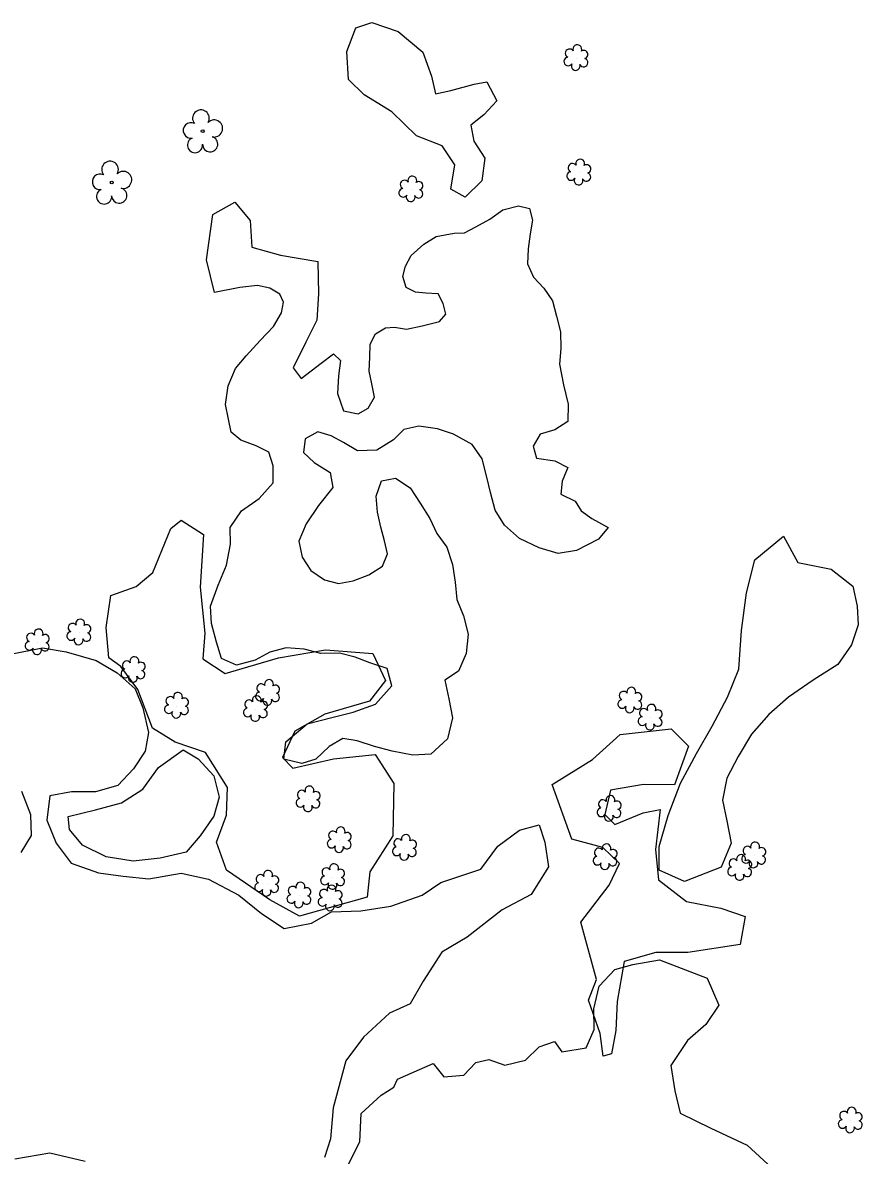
# Model space of a CAD drawing. Extents: x 3040896 to 3051146, y 687568 to 732976.
# Drawn here: x 3045955.5 to 3046142.5, y 713760.1 to 714012.5 of the extents above; entities that cross this region are included whole.
import ezdxf

# ---------------------------------------------------------------- set-up
doc = ezdxf.new("R2010")
doc.units = 0
for name, color, linetype in [('Exist Hydro Stream or Body of Water', 7, 'Continuous'), ('Exist Other Culture Area Outline', 7, 'Continuous'), ('Exist Vegetation Hedge Row', 7, 'Continuous'), ('Exist Vegetation Shrub CELL', 7, 'Continuous'), ('Exist Vegetation Tree CELL', 7, 'Continuous')]:
    doc.layers.add(name, color=color, linetype=linetype)

msp = doc.modelspace()

# ---------------------------------------------------------------- linework, layer by layer
at = {"layer": 'Exist Hydro Stream or Body of Water'}
for points in [[(3045952.85, 713871.82), (3045959.92, 713873.21), (3045965.23, 713872.29), (3045971.89, 713870.38), (3045976.57, 713867.62), (3045980.59, 713864.04), (3045982.26, 713859.85), (3045983.57, 713854.31), (3045982.84, 713850.17), (3045980.2, 713846.28), (3045976.71, 713842.56), (3045971.73, 713841.14), (3045966.42, 713841.1), (3045961.54, 713840.24), (3045960.94, 713834.81), (3045962.99, 713829.69), (3045966.33, 713825.26), (3045972.38, 713823.09), (3045977.91, 713822.3), (3045983.62, 713821.76), (3045990.83, 713823.03), (3045996.93, 713821.64), (3046003.63, 713818.09), (3046008.72, 713814.02), (3046013.78, 713810.66), (3046019.84, 713811.85), (3046024.33, 713814.36), (3046030.8, 713814.63), (3046037.53, 713815.63), (3046044.47, 713818.12), (3046048.65, 713820.95), (3046057.57, 713823.91), (3046061.37, 713829.05), (3046066.15, 713832.57), (3046070.51, 713833.81), (3046071.8, 713829.94), (3046072.63, 713824.41), (3046068.76, 713818.27), (3046062.33, 713814.85), (3046054.53, 713808.75), (3046048.88, 713805.37), (3046044.72, 713798.94), (3046041.78, 713793.92), (3046037.25, 713791.8), (3046031.4, 713786.46), (3046027.5, 713781.23)], [(3045955.18, 713827.58), (3045957.5, 713831.39), (3045957.37, 713835.97), (3045955.37, 713841.2)], [(3046027.5, 713781.23), (3046024.64, 713770.75), (3046024.04, 713763.85), (3046022.72, 713759.65)], [(3045969.41, 713758.8), (3045961.61, 713760.66), (3045953.78, 713759.29)]]:
    msp.add_lwpolyline(points, dxfattribs=at)
at = {"layer": 'Exist Other Culture Area Outline'}
for points in [[(3045974.72, 713870.98), (3045974.12, 713877.74), (3045975.14, 713884.87), (3045980.81, 713886.87), (3045984.49, 713889.97), (3045988.55, 713899.8), (3045990.81, 713901.67), (3045995.76, 713898.49), (3045995.04, 713886.72), (3045996.08, 713876.45), (3045995.67, 713870.78), (3046000.63, 713867.51), (3046012.53, 713870.97), (3046022.99, 713872.77), (3046033.48, 713871.92), (3046036.31, 713865.91), (3046032.75, 713861.31), (3046022.82, 713858.4), (3046016.17, 713854.64), (3046013.37, 713848.75), (3046015.69, 713846.37), (3046024.77, 713848.48), (3046034.04, 713849.44), (3046038.16, 713843), (3046037.98, 713831.3), (3046032.87, 713823.31), (3046032.25, 713817.63), (3046017.17, 713813.46), (3046010.59, 713817.04), (3046000.94, 713823.7), (3045998.72, 713829.89), (3046000.93, 713835.92), (3046001.16, 713842.06), (3045996.22, 713849.86), (3045989.52, 713852.22), (3045984.42, 713855.32), (3045981.18, 713863.95), (3045977.36, 713869.08), (3045974.72, 713870.98)], [(3046083.3, 713799.28), (3046079.8, 713812.1), (3046086.14, 713820.32), (3046088.47, 713825.17), (3046084.69, 713828.75), (3046077.79, 713830.59), (3046073.41, 713842.78), (3046082.43, 713848.3), (3046088.61, 713853.88), (3046099.93, 713855.14), (3046103.82, 713851.32), (3046100.65, 713842.69), (3046093.81, 713842.75), (3046086.46, 713841.53), (3046085.17, 713836.04), (3046087.41, 713833.87), (3046093.74, 713836.42), (3046097.49, 713837.18), (3046096.44, 713828.29), (3046097.14, 713821.52), (3046103.36, 713816.72), (3046111.03, 713815.2), (3046116.42, 713813.38), (3046115.33, 713807.15), (3046103.68, 713805.32), (3046096.56, 713805.33), (3046089.47, 713803.32), (3046087.91, 713794.39), (3046087.61, 713787.97), (3046086.68, 713782.74), (3046084.83, 713782.21), (3046084.11, 713787.31), (3046081.52, 713794.72), (3046083.3, 713799.28)]]:
    msp.add_lwpolyline(points, dxfattribs=at)
at = {"layer": 'Exist Vegetation Hedge Row'}
for points in [[(3046050.91, 713975.36), (3046051.76, 713980.81), (3046048.95, 713985.01), (3046043.23, 713987.28), (3046037.76, 713992.63), (3046031.55, 713996.38), (3046028.08, 713999.81), (3046027.75, 714006.03), (3046029.72, 714011.35), (3046033.28, 714012.49), (3046039.17, 714010.5), (3046044.64, 714005.9), (3046046.54, 714000.57), (3046047.46, 713996.66), (3046050.87, 713997.37), (3046056.06, 713998.78), (3046058.92, 713999.31), (3046061.14, 713995.04), (3046058.2, 713991.93), (3046055.29, 713989.68), (3046055.98, 713986.11), (3046058.43, 713982.29), (3046057.81, 713977.25), (3046054.1, 713973.62), (3046050.91, 713975.36)], [(3046003.87, 713953.47), (3045998.26, 713952.34), (3045996.49, 713959.68), (3045997.88, 713969.71), (3046002.79, 713972.49), (3046006.21, 713968.39), (3046006.55, 713962.44), (3046012.93, 713960.68), (3046021.25, 713959.24), (3046021.44, 713952.05)], [(3046021.44, 713952.05), (3046021.06, 713946.17), (3046018.58, 713941.34), (3046015.77, 713935.56), (3046017.53, 713933.22), (3046021.99, 713936.59), (3046024.74, 713938.72), (3046026.3, 713937.21), (3046025.86, 713933.8), (3046025.67, 713929.86), (3046026.98, 713926.03), (3046030.22, 713925.31), (3046032.47, 713926.59), (3046033.9, 713929.02), (3046033.31, 713932), (3046032.68, 713934.82), (3046032.8, 713937.93), (3046032.91, 713940.88), (3046034.1, 713943.17), (3046036.3, 713944.48), (3046038.31, 713944.61), (3046041.02, 713944.19), (3046044.47, 713944.97), (3046048.32, 713945.91), (3046049.79, 713947.55), (3046049.13, 713949.91), (3046048.02, 713952.07), (3046045.31, 713952.24), (3046042.99, 713952.45), (3046040.91, 713953.51), (3046040.19, 713955.94), (3046040.76, 713958.25), (3046042.06, 713960.61), (3046044.83, 713963.16), (3046047.58, 713964.87), (3046051.63, 713965.6), (3046053.92, 713965.65), (3046056.44, 713967.02), (3046059.57, 713968.71), (3046062.45, 713970.77), (3046065.93, 713971.66), (3046068.4, 713971.09), (3046069.09, 713968.5), (3046068.52, 713965.42), (3046068.1, 713962.07), (3046067.95, 713958.75), (3046069.28, 713955.8), (3046071.56, 713953.3), (3046073.49, 713950.48), (3046074.43, 713947.12), (3046075.3, 713943.59), (3046075.4, 713939.88), (3046075.09, 713936.38), (3046075.97, 713931.8), (3046077.02, 713927.51), (3046076.9, 713923.66), (3046074.04, 713921.77), (3046070.73, 713920.81), (3046069.24, 713918.11), (3046069.94, 713915.49), (3046074.01, 713914.89), (3046076.92, 713913.41), (3046075.67, 713910.32), (3046075.35, 713907.46), (3046078.56, 713905.91), (3046079.92, 713903.72), (3046082.25, 713901.99), (3046085.93, 713900.03), (3046083.77, 713897.43), (3046078.86, 713894.9), (3046074.79, 713894.21), (3046070.56, 713895.52), (3046066.16, 713897.57), (3046062.82, 713900.5), (3046060.76, 713903.89), (3046059.73, 713907.82), (3046058.9, 713911.2), (3046057.86, 713915.32), (3046055.61, 713918.5), (3046051.48, 713920.78), (3046047.88, 713921.97), (3046043.78, 713922.61), (3046040.44, 713921.82), (3046038.14, 713919.57), (3046034.37, 713917.25), (3046030.12, 713917.09), (3046026.99, 713918.92), (3046024.23, 713920.45), (3046021.25, 713921.34), (3046018.44, 713919.77), (3046018.04, 713916.69), (3046020.46, 713914.47), (3046024, 713912.28), (3046024.63, 713908.89), (3046021.4, 713904.91), (3046018.63, 713900.82), (3046017.01, 713896.99), (3046017.78, 713893.41), (3046019.69, 713890.42), (3046022.74, 713888.34), (3046025.85, 713887.54), (3046029.13, 713888.11), (3046032.64, 713889.45), (3046035.69, 713891.42), (3046036.75, 713894.17), (3046036.07, 713897.06), (3046035.25, 713900.1), (3046034.53, 713903.4), (3046034.22, 713907.01), (3046035.42, 713910.43), (3046038.55, 713911.03), (3046041.79, 713908.88), (3046044.03, 713905.4), (3046046.21, 713902.05), (3046047.78, 713898.69), (3046049.96, 713895.62), (3046051.25, 713891.79), (3046051.85, 713887.85), (3046052.24, 713883.94), (3046053.72, 713880.3), (3046054.72, 713876.26), (3046054.32, 713871.98), (3046052.56, 713868.02), (3046049.53, 713866.03), (3046050.43, 713861.85), (3046051.26, 713857.62), (3046050.14, 713852.94), (3046046.45, 713849.51), (3046042.4, 713849.33), (3046037.81, 713850.2), (3046033.88, 713851.2), (3046030.02, 713852.49), (3046026.81, 713852.98), (3046023.76, 713851.21), (3046020.79, 713848.41), (3046017.66, 713847.47), (3046013.69, 713848.41), (3046014.1, 713852.3), (3046018.9, 713856.3), (3046024.4, 713857.7), (3046029.16, 713858.87), (3046034.08, 713860.65), (3046037.74, 713864.72), (3046036.66, 713868.57), (3046032.87, 713869.84), (3046029.57, 713871.15), (3046026.05, 713872), (3046021.96, 713871.97), (3046018.24, 713872.91), (3046014.22, 713873.21), (3046010.56, 713872.21), (3046007.32, 713870.49), (3046003.14, 713869.32), (3045999.8, 713870.82), (3045998.69, 713874.46), (3045997.59, 713878.64), (3045997.38, 713882.52), (3045999.06, 713887.18), (3046000.94, 713891.62), (3046001.84, 713896.29), (3046001.74, 713899.98), (3046004.25, 713903.76), (3046008.2, 713906.49), (3046011.33, 713909.99), (3046011.33, 713913.73), (3046010.37, 713916.79), (3046007.49, 713918.24), (3046004.09, 713919.46), (3046001.98, 713921.25), (3046001.36, 713924.17), (3046000.72, 713927.45), (3046001.27, 713931.57), (3046002.93, 713935.47), (3046005.29, 713938.25), (3046008.39, 713941.65), (3046011.35, 713944.77), (3046013.13, 713947.86), (3046013.62, 713950.19), (3046012.8, 713952.01), (3046010.57, 713953.32), (3046007.83, 713953.93), (3046003.87, 713953.47)], [(3046140.41, 713886.97), (3046141.34, 713882.51), (3046141.6, 713878.3), (3046140.11, 713873.84), (3046137.08, 713869.48), (3046131.58, 713866.03), (3046126.06, 713862.19), (3046121.66, 713858.39), (3046117.8, 713853.94), (3046114.88, 713849.02), (3046112.3, 713844.17), (3046111.36, 713839.25), (3046112.31, 713834.69), (3046113.27, 713829.71), (3046111.06, 713824.31), (3046102.91, 713821.15), (3046097.3, 713823.69), (3046097.23, 713828.93), (3046099.29, 713835.85), (3046102.02, 713843.03), (3046105.57, 713849.63), (3046109.1, 713855.76), (3046112.45, 713862.21), (3046114.98, 713868.49), (3046115.6, 713877.06), (3046116.7, 713885.46), (3046118.55, 713892.79), (3046124.93, 713898.12), (3046128.12, 713892.23), (3046135.56, 713890.73), (3046140.41, 713886.97)], [(3045991.24, 713850.48), (3045994.63, 713848.47), (3045998.09, 713844.7), (3045999.3, 713839.96), (3045998.09, 713835.67), (3045995.02, 713831.32), (3045991.93, 713827.71), (3045986.18, 713826.38), (3045980.1, 713825.71), (3045974.15, 713826.68), (3045968.85, 713829.22), (3045965.96, 713832.77), (3045965.67, 713835.61), (3045971.76, 713837.11), (3045977.54, 713838.69), (3045982.29, 713841.75), (3045985.79, 713846.55), (3045991.24, 713850.48)], [(3046026.4, 713754.73), (3046030.6, 713763.18), (3046030.89, 713769.43), (3046035.35, 713773.53), (3046038.16, 713775.31), (3046038.98, 713777.1), (3046046.97, 713780.57), (3046049.31, 713777.62), (3046053.78, 713778.03), (3046056.43, 713780.8), (3046059.37, 713781.49), (3046062.92, 713780.21), (3046067.48, 713781.31), (3046070.52, 713784.31), (3046073.94, 713785.47), (3046075.58, 713783.23), (3046081.01, 713784.1), (3046082.82, 713788.19), (3046082.69, 713792.8), (3046083.92, 713797.86), (3046087.43, 713801.54), (3046091.43, 713802.66), (3046097.35, 713803.67)], [(3046097.35, 713803.67), (3046107.99, 713799.6), (3046110.57, 713793.61), (3046107.66, 713789.32), (3046103.58, 713785.74), (3046099.85, 713780.12), (3046100.73, 713774.53), (3046101.94, 713769.57), (3046108.74, 713766.21), (3046116.87, 713762.42), (3046122.4, 713757.29)]]:
    msp.add_lwpolyline(points, dxfattribs=at)
at = {"layer": 'Exist Vegetation Shrub CELL'}
for p, q in [((3046078.81, 714004.52), (3046078.81, 714004.52)), ((3046079.45, 713979.03), (3046079.45, 713979.03)), ((3046042.06, 713975.28), (3046042.06, 713975.28)), ((3045968.11, 713876.56), (3045968.11, 713876.56)), ((3045958.84, 713874.37), (3045958.84, 713874.37)), ((3045980.18, 713868.19), (3045980.18, 713868.19)), ((3046010.14, 713863.1), (3046010.14, 713863.1)), ((3045989.87, 713860.23), (3045989.87, 713860.23)), ((3046007.43, 713859.51), (3046007.43, 713859.51)), ((3046090.83, 713861.4), (3046090.83, 713861.4)), ((3046095.33, 713857.58), (3046095.33, 713857.58)), ((3046019.16, 713839.39), (3046019.16, 713839.39)), ((3046086.19, 713837.27), (3046086.19, 713837.27)), ((3046026.11, 713830.28), (3046026.11, 713830.28)), ((3046040.62, 713828.57), (3046040.62, 713828.57)), ((3046118.4, 713826.89), (3046118.4, 713826.89)), ((3046085.3, 713826.49), (3046085.3, 713826.49)), ((3046115.27, 713824.1), (3046115.27, 713824.1)), ((3046024.63, 713822.08), (3046024.63, 713822.08)), ((3046009.95, 713820.59), (3046009.95, 713820.59)), ((3046017.13, 713817.97), (3046017.13, 713817.97)), ((3046024.09, 713817.3), (3046024.09, 713817.3)), ((3046139.91, 713767.84), (3046139.91, 713767.84))]:
    msp.add_line(p, q, dxfattribs=at)
for centre, radius, start, end in [((3046077.33, 714005.65), 0.968, 35.8908, 245.4216), ((3046079.04, 714006.56), 0.99, 334.8391, 200.4717), ((3046080.49, 714005.39), 0.929, 284.4567, 126.0861), ((3046077.01, 714003.82), 0.955, 95.1099, 327.9534), ((3046078.68, 714002.84), 0.984, 151.2797, 21.387), ((3046080.45, 714003.59), 0.937, 204.9913, 73.4601), ((3046077.96, 713980.15), 0.968, 35.8908, 245.4216), ((3046079.68, 713981.07), 0.99, 334.8391, 200.4717), ((3046081.12, 713979.9), 0.929, 284.4567, 126.0861), ((3046042.29, 713977.32), 0.99, 334.8391, 200.4717), ((3046077.65, 713978.32), 0.955, 95.1099, 327.9534), ((3046081.08, 713978.1), 0.937, 204.9913, 73.4601), ((3046040.26, 713974.57), 0.955, 95.1099, 327.9534), ((3046040.58, 713976.41), 0.968, 35.8908, 245.4216), ((3046043.73, 713976.15), 0.929, 284.4567, 126.0861), ((3046079.32, 713977.34), 0.984, 151.2797, 21.387), ((3046041.93, 713973.6), 0.984, 151.2797, 21.387), ((3046043.7, 713974.35), 0.937, 204.9913, 73.4601), ((3045968.34, 713878.6), 0.99, 334.8391, 200.4717), ((3045959.07, 713876.41), 0.99, 334.8391, 200.4717), ((3045966.63, 713877.69), 0.968, 35.8908, 245.4216), ((3045969.78, 713877.43), 0.929, 284.4567, 126.0861), ((3045957.04, 713873.66), 0.955, 95.1099, 327.9534), ((3045957.36, 713875.49), 0.968, 35.8908, 245.4216), ((3045960.51, 713875.24), 0.929, 284.4567, 126.0861), ((3045966.31, 713875.85), 0.955, 95.1099, 327.9534), ((3045967.98, 713874.88), 0.984, 151.2797, 21.387), ((3045969.75, 713875.63), 0.937, 204.9913, 73.4601), ((3045958.71, 713872.68), 0.984, 151.2797, 21.387), ((3045960.48, 713873.44), 0.937, 204.9913, 73.4601), ((3045978.7, 713869.32), 0.968, 35.8908, 245.4216), ((3045980.41, 713870.23), 0.99, 334.8391, 200.4717), ((3045981.86, 713869.06), 0.929, 284.4567, 126.0861), ((3045978.38, 713867.49), 0.955, 95.1099, 327.9534), ((3045980.05, 713866.51), 0.984, 151.2797, 21.387), ((3045981.82, 713867.26), 0.937, 204.9913, 73.4601), ((3046008.65, 713864.22), 0.968, 35.8908, 245.4216), ((3046010.37, 713865.14), 0.99, 334.8391, 200.4717), ((3046011.81, 713863.97), 0.929, 284.4567, 126.0861), ((3046091.06, 713863.44), 0.99, 334.8391, 200.4717), ((3045988.39, 713861.36), 0.968, 35.8908, 245.4216), ((3045990.1, 713862.27), 0.99, 334.8391, 200.4717), ((3045991.54, 713861.1), 0.929, 284.4567, 126.0861), ((3046007.66, 713861.55), 0.99, 334.8391, 200.4717), ((3046008.34, 713862.39), 0.955, 95.1099, 327.9534), ((3046010.01, 713861.41), 0.984, 151.2797, 21.387), ((3046011.77, 713862.17), 0.937, 204.9913, 73.4601), ((3046089.35, 713862.53), 0.968, 35.8908, 245.4216), ((3046092.51, 713862.27), 0.929, 284.4567, 126.0861), ((3045988.07, 713859.52), 0.955, 95.1099, 327.9534), ((3045991.51, 713859.3), 0.937, 204.9913, 73.4601), ((3046005.63, 713858.8), 0.955, 95.1099, 327.9534), ((3046005.95, 713860.63), 0.968, 35.8908, 245.4216), ((3046009.07, 713858.58), 0.937, 204.9913, 73.4601), ((3046009.1, 713860.38), 0.929, 284.4567, 126.0861), ((3046089.03, 713860.7), 0.955, 95.1099, 327.9534), ((3046090.71, 713859.72), 0.984, 151.2797, 21.387), ((3046092.47, 713860.47), 0.937, 204.9913, 73.4601), ((3046093.85, 713858.71), 0.968, 35.8908, 245.4216), ((3046095.56, 713859.62), 0.99, 334.8391, 200.4717), ((3046097, 713858.45), 0.929, 284.4567, 126.0861), ((3045989.74, 713858.54), 0.984, 151.2797, 21.387), ((3046007.3, 713857.82), 0.984, 151.2797, 21.387), ((3046093.53, 713856.88), 0.955, 95.1099, 327.9534), ((3046096.97, 713856.65), 0.937, 204.9913, 73.4601), ((3046095.2, 713855.9), 0.984, 151.2797, 21.387), ((3046019.39, 713841.43), 0.99, 334.8391, 200.4717), ((3046017.36, 713838.69), 0.955, 95.1099, 327.9534), ((3046017.67, 713840.52), 0.968, 35.8908, 245.4216), ((3046020.79, 713838.46), 0.937, 204.9913, 73.4601), ((3046020.83, 713840.26), 0.929, 284.4567, 126.0861), ((3046084.71, 713838.39), 0.968, 35.8908, 245.4216), ((3046086.42, 713839.31), 0.99, 334.8391, 200.4717), ((3046019.03, 713837.71), 0.984, 151.2797, 21.387), ((3046084.39, 713836.56), 0.955, 95.1099, 327.9534), ((3046087.82, 713836.34), 0.937, 204.9913, 73.4601), ((3046087.86, 713838.14), 0.929, 284.4567, 126.0861), ((3046086.06, 713835.58), 0.984, 151.2797, 21.387), ((3046024.62, 713831.41), 0.968, 35.8908, 245.4216), ((3046026.33, 713832.32), 0.99, 334.8391, 200.4717), ((3046027.78, 713831.15), 0.929, 284.4567, 126.0861), ((3046040.85, 713830.62), 0.99, 334.8391, 200.4717), ((3046024.31, 713829.58), 0.955, 95.1099, 327.9534), ((3046027.74, 713829.35), 0.937, 204.9913, 73.4601), ((3046039.13, 713829.7), 0.968, 35.8908, 245.4216), ((3046042.29, 713829.44), 0.929, 284.4567, 126.0861), ((3046085.53, 713828.53), 0.99, 334.8391, 200.4717), ((3046118.63, 713828.93), 0.99, 334.8391, 200.4717), ((3046025.98, 713828.6), 0.984, 151.2797, 21.387), ((3046038.82, 713827.87), 0.955, 95.1099, 327.9534), ((3046040.49, 713826.89), 0.984, 151.2797, 21.387), ((3046042.25, 713827.65), 0.937, 204.9913, 73.4601), ((3046083.5, 713825.79), 0.955, 95.1099, 327.9534), ((3046083.81, 713827.62), 0.968, 35.8908, 245.4216), ((3046086.97, 713827.36), 0.929, 284.4567, 126.0861), ((3046115.5, 713826.14), 0.99, 334.8391, 200.4717), ((3046116.6, 713826.19), 0.955, 95.1099, 327.9534), ((3046116.91, 713828.02), 0.968, 35.8908, 245.4216), ((3046120.03, 713825.96), 0.937, 204.9913, 73.4601), ((3046120.07, 713827.76), 0.929, 284.4567, 126.0861), ((3046023.15, 713823.2), 0.968, 35.8908, 245.4216), ((3046024.86, 713824.12), 0.99, 334.8391, 200.4717), ((3046085.17, 713824.81), 0.984, 151.2797, 21.387), ((3046086.93, 713825.56), 0.937, 204.9913, 73.4601), ((3046113.47, 713823.39), 0.955, 95.1099, 327.9534), ((3046113.79, 713825.22), 0.968, 35.8908, 245.4216), ((3046116.91, 713823.17), 0.937, 204.9913, 73.4601), ((3046116.95, 713824.97), 0.929, 284.4567, 126.0861), ((3046118.27, 713825.21), 0.984, 151.2797, 21.387), ((3046008.46, 713821.71), 0.968, 35.8908, 245.4216), ((3046010.18, 713822.63), 0.99, 334.8391, 200.4717), ((3046011.62, 713821.45), 0.929, 284.4567, 126.0861), ((3046022.83, 713821.37), 0.955, 95.1099, 327.9534), ((3046026.27, 713821.15), 0.937, 204.9913, 73.4601), ((3046026.31, 713822.95), 0.929, 284.4567, 126.0861), ((3046115.15, 713822.41), 0.984, 151.2797, 21.387), ((3046008.15, 713819.88), 0.955, 95.1099, 327.9534), ((3046009.82, 713818.9), 0.984, 151.2797, 21.387), ((3046011.58, 713819.66), 0.937, 204.9913, 73.4601), ((3046015.65, 713819.09), 0.968, 35.8908, 245.4216), ((3046017.36, 713820.01), 0.99, 334.8391, 200.4717), ((3046018.8, 713818.84), 0.929, 284.4567, 126.0861), ((3046022.6, 713818.43), 0.968, 35.8908, 245.4216), ((3046024.31, 713819.34), 0.99, 334.8391, 200.4717), ((3046024.51, 713820.39), 0.984, 151.2797, 21.387), ((3046025.76, 713818.17), 0.929, 284.4567, 126.0861), ((3046015.33, 713817.26), 0.955, 95.1099, 327.9534), ((3046017, 713816.28), 0.984, 151.2797, 21.387), ((3046018.77, 713817.04), 0.937, 204.9913, 73.4601), ((3046022.29, 713816.6), 0.955, 95.1099, 327.9534), ((3046025.72, 713816.37), 0.937, 204.9913, 73.4601), ((3046023.96, 713815.62), 0.984, 151.2797, 21.387), ((3046138.43, 713768.97), 0.968, 35.8908, 245.4216), ((3046140.14, 713769.88), 0.99, 334.8391, 200.4717), ((3046141.58, 713768.71), 0.929, 284.4567, 126.0861), ((3046138.11, 713767.13), 0.955, 95.1099, 327.9534), ((3046139.78, 713766.16), 0.984, 151.2797, 21.387), ((3046141.55, 713766.91), 0.937, 204.9913, 73.4601)]:
    msp.add_arc(centre, radius, start, end, dxfattribs=at)
at = {"layer": 'Exist Vegetation Tree CELL'}
for p, q in [((3045995.61, 713988.32), (3045995.61, 713988.32)), ((3045975.36, 713976.87), (3045975.36, 713976.87))]:
    msp.add_line(p, q, dxfattribs=at)
for centre in [(3045995.61, 713988.32), (3045975.36, 713976.87)]:
    msp.add_circle(centre, 0.326, dxfattribs=at)
for centre, radius, start, end in [((3045995.22, 713991.19), 1.86, 330.1651, 219.7134), ((3045998.16, 713988.91), 1.9, 257.1011, 134.1999), ((3045993, 713988.47), 1.73, 62.6636, 279.3457), ((3045993.9, 713985.2), 1.69, 111.5671, 6.231), ((3045997.28, 713985.42), 1.7, 181.2822, 74.56), ((3045974.98, 713979.75), 1.86, 330.1651, 219.7134), ((3045972.76, 713977.03), 1.73, 62.6636, 279.3457), ((3045977.91, 713977.46), 1.9, 257.1011, 134.1999), ((3045977.04, 713973.97), 1.7, 181.2822, 74.56), ((3045973.66, 713973.75), 1.69, 111.5671, 6.231)]:
    msp.add_arc(centre, radius, start, end, dxfattribs=at)

doc.saveas('drawing.dxf')
